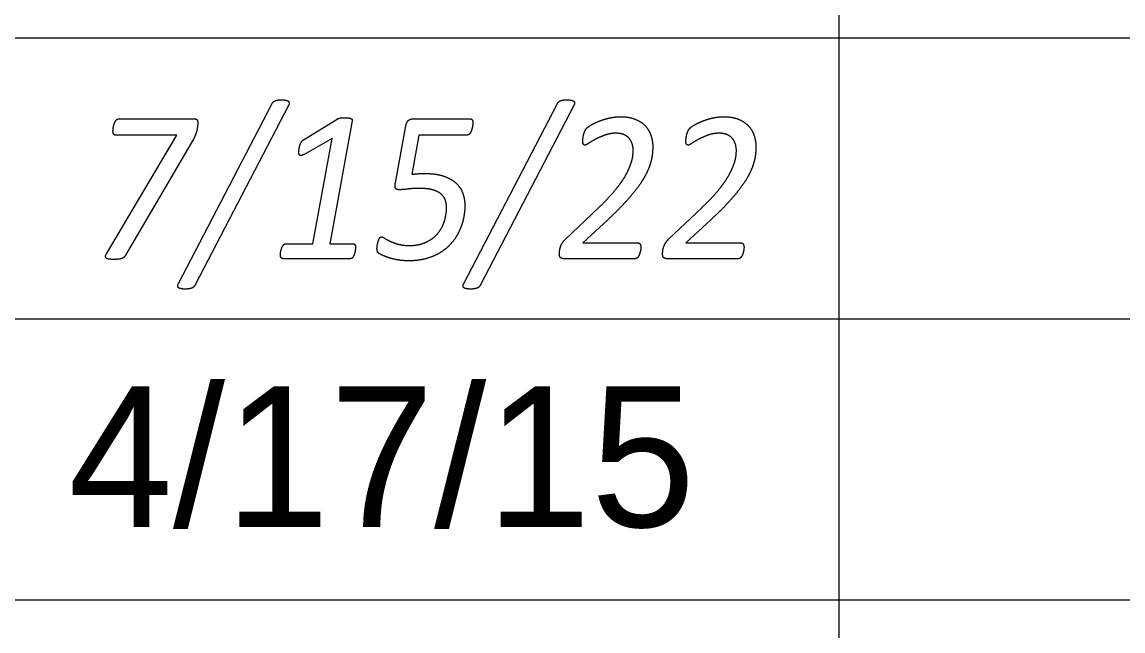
# Model space of a CAD drawing. Extents: x -14196 to 143, y -6096 to 28.
# Drawn here: x 92.093 to 93.072, y -5.856 to -5.315 of the extents above; entities that cross this region are included whole.
import ezdxf

# ---------------------------------------------------------------- set-up
doc = ezdxf.new("R2010")
doc.units = 0
doc.layers.add('RS_Raster1', color=7, linetype='Continuous')
doc.layers.add('SH_Text', color=7, linetype='Continuous')

msp = doc.modelspace()

# ---------------------------------------------------------------- linework, layer by layer
at = {"layer": 'RS_Raster1'}
for p, q in [((92.81953, -8.32886), (92.81953, -3.53711)), ((81.09453, -5.32886), (94.54453, -5.32886)), ((81.09453, -5.57886), (94.54453, -5.57886)), ((81.09453, -5.82886), (94.54453, -5.82886))]:
    msp.add_line(p, q, dxfattribs=at)
at = {"layer": 'SH_Text'}
for p, q in [((92.23186, -5.5473), (92.31479, -5.38783)), ((92.32969, -5.38898), (92.24665, -5.54845)), ((92.48572, -5.5473), (92.56865, -5.38783)), ((92.58355, -5.38898), (92.50051, -5.54845)), ((92.17866, -5.40089), (92.2454, -5.40089)), ((92.24902, -5.40445), (92.24902, -5.40445)), ((92.3431, -5.41942), (92.37285, -5.4011)), ((92.44049, -5.40089), (92.49123, -5.40089)), ((92.42475, -5.45784), (92.43411, -5.40714)), ((92.24504, -5.4189), (92.18479, -5.52204)), ((92.48658, -5.47794), (92.48658, -5.47794)), ((92.57602, -5.50804), (92.6055, -5.48)), ((92.6678, -5.50804), (92.69728, -5.48)), ((92.38929, -5.5155), (92.38929, -5.5155)), ((92.64316, -5.51517), (92.64316, -5.51517)), ((92.73494, -5.51517), (92.73494, -5.51517)), ((92.38469, -5.5253), (92.32482, -5.5253)), ((92.63811, -5.5253), (92.5748, -5.5253)), ((92.72989, -5.5253), (92.66658, -5.5253))]:
    msp.add_line(p, q, dxfattribs=at)
for points in [[(92.3864, -5.40264), (92.3664, -5.51204), (92.38708, -5.51204)], [(92.16772, -5.52099), (92.23045, -5.41544), (92.17594, -5.41544)], [(92.48857, -5.41533), (92.44578, -5.41533), (92.43942, -5.45025)], [(92.32732, -5.51204), (92.35119, -5.51204), (92.36843, -5.41826), (92.34361, -5.43246)], [(92.61364, -5.49068), (92.59146, -5.51122), (92.64041, -5.51122)], [(92.70542, -5.49068), (92.68324, -5.51122), (92.73219, -5.51122)]]:
    msp.add_lwpolyline(points, dxfattribs=at)
for points in [[(92.31479, -5.38783), (92.3154, -5.38658), (92.31615, -5.38586)], [(92.31615, -5.38586), (92.31691, -5.38514), (92.31792, -5.38471)], [(92.31792, -5.38471), (92.31894, -5.38427), (92.32035, -5.38413)], [(92.32035, -5.38413), (92.32176, -5.38399), (92.32362, -5.38399)], [(92.32362, -5.38399), (92.32594, -5.38399), (92.32746, -5.38432)], [(92.32746, -5.38432), (92.32897, -5.38466), (92.32964, -5.38524)], [(92.32964, -5.38524), (92.33031, -5.38581), (92.33031, -5.38677)], [(92.33031, -5.38677), (92.33031, -5.38774), (92.32969, -5.38898)], [(92.56865, -5.38783), (92.56927, -5.38658), (92.57002, -5.38586)], [(92.57002, -5.38586), (92.57077, -5.38514), (92.57179, -5.38471)], [(92.57179, -5.38471), (92.5728, -5.38427), (92.57421, -5.38413)], [(92.57421, -5.38413), (92.57563, -5.38399), (92.57748, -5.38399)], [(92.57748, -5.38399), (92.5798, -5.38399), (92.58132, -5.38432)], [(92.58132, -5.38432), (92.58284, -5.38466), (92.5835, -5.38524)], [(92.5835, -5.38524), (92.58417, -5.38581), (92.58417, -5.38677)], [(92.58417, -5.38677), (92.58417, -5.38774), (92.58355, -5.38898)], [(92.17399, -5.40788), (92.17425, -5.40667), (92.17465, -5.40542)], [(92.17465, -5.40542), (92.17505, -5.40417), (92.17562, -5.40315)], [(92.17562, -5.40315), (92.17619, -5.40214), (92.17694, -5.40151)], [(92.17694, -5.40151), (92.17769, -5.40089), (92.17866, -5.40089)], [(92.2454, -5.40089), (92.24778, -5.40089), (92.2484, -5.4019)], [(92.2484, -5.4019), (92.24902, -5.40291), (92.24902, -5.40445)], [(92.24902, -5.40445), (92.24902, -5.40561), (92.2488, -5.40729)], [(92.37285, -5.4011), (92.3733, -5.40081), (92.37387, -5.40062)], [(92.37387, -5.40062), (92.37445, -5.40043), (92.37525, -5.40024)], [(92.37525, -5.40024), (92.37605, -5.40004), (92.37716, -5.4)], [(92.37716, -5.4), (92.37827, -5.39995), (92.37977, -5.39995)], [(92.37977, -5.39995), (92.38198, -5.39995), (92.38335, -5.40014)], [(92.38335, -5.40014), (92.38472, -5.40033), (92.38547, -5.40067)], [(92.38547, -5.40067), (92.38622, -5.40101), (92.38635, -5.40154)], [(92.38635, -5.40154), (92.38648, -5.40207), (92.3864, -5.40264)], [(92.43411, -5.40714), (92.43464, -5.40397), (92.43628, -5.40243)], [(92.43628, -5.40243), (92.43792, -5.40089), (92.44049, -5.40089)], [(92.49123, -5.40089), (92.49247, -5.40089), (92.49309, -5.40175)], [(92.49309, -5.40175), (92.49371, -5.40262), (92.49371, -5.40445)], [(92.49358, -5.40618), (92.49344, -5.40724), (92.49318, -5.40849)], [(92.49371, -5.40445), (92.49371, -5.40512), (92.49358, -5.40618)], [(92.59497, -5.40922), (92.59594, -5.40816), (92.59882, -5.40643)], [(92.59882, -5.40643), (92.60169, -5.40469), (92.60576, -5.40306)], [(92.60576, -5.40306), (92.60984, -5.40142), (92.61479, -5.40021)], [(92.61479, -5.40021), (92.61974, -5.39901), (92.62505, -5.39901)], [(92.62505, -5.39901), (92.63355, -5.39901), (92.63913, -5.40161)], [(92.63913, -5.40161), (92.64471, -5.4042), (92.64794, -5.40815)], [(92.68675, -5.40922), (92.68773, -5.40816), (92.6906, -5.40643)], [(92.6906, -5.40643), (92.69348, -5.40469), (92.69755, -5.40306)], [(92.69755, -5.40306), (92.70162, -5.40142), (92.70657, -5.40021)], [(92.70657, -5.40021), (92.71153, -5.39901), (92.71684, -5.39901)], [(92.71684, -5.39901), (92.72534, -5.39901), (92.73092, -5.40161)], [(92.73092, -5.40161), (92.73649, -5.4042), (92.73972, -5.40815)], [(92.17355, -5.41188), (92.17355, -5.4113), (92.17364, -5.41019)], [(92.17412, -5.41448), (92.17355, -5.41351), (92.17355, -5.41188)], [(92.17364, -5.41019), (92.17372, -5.40908), (92.17399, -5.40788)], [(92.17594, -5.41544), (92.1747, -5.41544), (92.17412, -5.41448)], [(92.24699, -5.41491), (92.24619, -5.41698), (92.24504, -5.4189)], [(92.24818, -5.41091), (92.24778, -5.41283), (92.24699, -5.41491)], [(92.2488, -5.40729), (92.24858, -5.40898), (92.24818, -5.41091)], [(92.4903, -5.4147), (92.48955, -5.41533), (92.48857, -5.41533)], [(92.49159, -5.41311), (92.49105, -5.41407), (92.4903, -5.4147)], [(92.49252, -5.41095), (92.49212, -5.41215), (92.49159, -5.41311)], [(92.49318, -5.40849), (92.49291, -5.40974), (92.49252, -5.41095)], [(92.59183, -5.41683), (92.59196, -5.41577), (92.59227, -5.41471)], [(92.59227, -5.41471), (92.59258, -5.41365), (92.59298, -5.41269)], [(92.59298, -5.41269), (92.59338, -5.41173), (92.59386, -5.41081)], [(92.59386, -5.41081), (92.59435, -5.4099), (92.59497, -5.40922)], [(92.61142, -5.41531), (92.60682, -5.41695), (92.6031, -5.41891)], [(92.62106, -5.41368), (92.61602, -5.41368), (92.61142, -5.41531)], [(92.62871, -5.41522), (92.62568, -5.41368), (92.62106, -5.41368)], [(92.63338, -5.41905), (92.63173, -5.41675), (92.62871, -5.41522)], [(92.64794, -5.40815), (92.65117, -5.41209), (92.65246, -5.41671)], [(92.68362, -5.41683), (92.68375, -5.41577), (92.68406, -5.41471)], [(92.68406, -5.41471), (92.68437, -5.41365), (92.68476, -5.41269)], [(92.68476, -5.41269), (92.68516, -5.41173), (92.68565, -5.41081)], [(92.68565, -5.41081), (92.68613, -5.4099), (92.68675, -5.40922)], [(92.7032, -5.41531), (92.6986, -5.41695), (92.69489, -5.41891)], [(92.71285, -5.41368), (92.7078, -5.41368), (92.7032, -5.41531)], [(92.72049, -5.41522), (92.71747, -5.41368), (92.71285, -5.41368)], [(92.72516, -5.41905), (92.72352, -5.41675), (92.72049, -5.41522)], [(92.73972, -5.40815), (92.74296, -5.41209), (92.74424, -5.41671)], [(92.33909, -5.42781), (92.33931, -5.42623), (92.33979, -5.42465)], [(92.33979, -5.42465), (92.34028, -5.42306), (92.34107, -5.42162)], [(92.34107, -5.42162), (92.34187, -5.42018), (92.3431, -5.41942)], [(92.59143, -5.42049), (92.59143, -5.41972), (92.59157, -5.4188)], [(92.59196, -5.42328), (92.59143, -5.42232), (92.59143, -5.42049)], [(92.59157, -5.4188), (92.5917, -5.41789), (92.59183, -5.41683)], [(92.59337, -5.42425), (92.59249, -5.42425), (92.59196, -5.42328)], [(92.59687, -5.42256), (92.59434, -5.42425), (92.59337, -5.42425)], [(92.6031, -5.41891), (92.59939, -5.42088), (92.59687, -5.42256)], [(92.63569, -5.42399), (92.63502, -5.42135), (92.63338, -5.41905)], [(92.63635, -5.42892), (92.63635, -5.42662), (92.63569, -5.42399)], [(92.65246, -5.41671), (92.65374, -5.42133), (92.65374, -5.42546)], [(92.65374, -5.42546), (92.65374, -5.42941), (92.65321, -5.43354)], [(92.68322, -5.42049), (92.68322, -5.41972), (92.68335, -5.4188)], [(92.68375, -5.42328), (92.68322, -5.42232), (92.68322, -5.42049)], [(92.68335, -5.4188), (92.68348, -5.41789), (92.68362, -5.41683)], [(92.68516, -5.42425), (92.68427, -5.42425), (92.68375, -5.42328)], [(92.68865, -5.42256), (92.68613, -5.42425), (92.68516, -5.42425)], [(92.69489, -5.41891), (92.69117, -5.42088), (92.68865, -5.42256)], [(92.72747, -5.42399), (92.72681, -5.42135), (92.72516, -5.41905)], [(92.72814, -5.42892), (92.72814, -5.42662), (92.72747, -5.42399)], [(92.74424, -5.41671), (92.74552, -5.42133), (92.74552, -5.42546)], [(92.74552, -5.42546), (92.74552, -5.42941), (92.74499, -5.43354)], [(92.33887, -5.43045), (92.33887, -5.42939), (92.33909, -5.42781)], [(92.33909, -5.43237), (92.33887, -5.4316), (92.33887, -5.43045)], [(92.33988, -5.43342), (92.33931, -5.43313), (92.33909, -5.43237)], [(92.34132, -5.43347), (92.34045, -5.43371), (92.33988, -5.43342)], [(92.34361, -5.43246), (92.3422, -5.43323), (92.34132, -5.43347)], [(92.63449, -5.44027), (92.63565, -5.43681), (92.636, -5.43397)], [(92.636, -5.43397), (92.63635, -5.43114), (92.63635, -5.42892)], [(92.65321, -5.43354), (92.65268, -5.43768), (92.65113, -5.44225)], [(92.72628, -5.44027), (92.72743, -5.43681), (92.72778, -5.43397)], [(92.72778, -5.43397), (92.72814, -5.43114), (92.72814, -5.42892)], [(92.74499, -5.43354), (92.74446, -5.43768), (92.74291, -5.44225)], [(92.6313, -5.44792), (92.63334, -5.44374), (92.63449, -5.44027)], [(92.65113, -5.44225), (92.64958, -5.44682), (92.64679, -5.45191)], [(92.72308, -5.44792), (92.72512, -5.44374), (92.72628, -5.44027)], [(92.74291, -5.44225), (92.74136, -5.44682), (92.73857, -5.45191)], [(92.43942, -5.45025), (92.44252, -5.44986), (92.44513, -5.44967)], [(92.44513, -5.44967), (92.44774, -5.44948), (92.45102, -5.44948)], [(92.45102, -5.44948), (92.46075, -5.44948), (92.46752, -5.45174)], [(92.46752, -5.45174), (92.47429, -5.454), (92.47853, -5.45785)], [(92.62585, -5.45706), (92.62926, -5.4521), (92.6313, -5.44792)], [(92.64679, -5.45191), (92.644, -5.45701), (92.63953, -5.46293)], [(92.71763, -5.45706), (92.72105, -5.4521), (92.72308, -5.44792)], [(92.73857, -5.45191), (92.73579, -5.45701), (92.73131, -5.46293)], [(92.42492, -5.46266), (92.42413, -5.46141), (92.42475, -5.45784)], [(92.4281, -5.46392), (92.42572, -5.46392), (92.42492, -5.46266)], [(92.43593, -5.46333), (92.43155, -5.46392), (92.4281, -5.46392)], [(92.44668, -5.46274), (92.44031, -5.46274), (92.43593, -5.46333)], [(92.45799, -5.46404), (92.45349, -5.46274), (92.44668, -5.46274)], [(92.46529, -5.46765), (92.4625, -5.46534), (92.45799, -5.46404)], [(92.47853, -5.45785), (92.48278, -5.46169), (92.48468, -5.46693)], [(92.61742, -5.46773), (92.62243, -5.46201), (92.62585, -5.45706)], [(92.63953, -5.46293), (92.63506, -5.46884), (92.62873, -5.47572)], [(92.70921, -5.46773), (92.71422, -5.46201), (92.71763, -5.45706)], [(92.73131, -5.46293), (92.72684, -5.46884), (92.72052, -5.47572)], [(92.46917, -5.47304), (92.46807, -5.46996), (92.46529, -5.46765)], [(92.47028, -5.47948), (92.47028, -5.47612), (92.46917, -5.47304)], [(92.48468, -5.46693), (92.48658, -5.47217), (92.48658, -5.47794)], [(92.6055, -5.48), (92.61241, -5.47346), (92.61742, -5.46773)], [(92.69728, -5.48), (92.7042, -5.47346), (92.70921, -5.46773)], [(92.46825, -5.49243), (92.47028, -5.48632), (92.47028, -5.47948)], [(92.48658, -5.47794), (92.48658, -5.4841), (92.48521, -5.49016)], [(92.62873, -5.47572), (92.6224, -5.4826), (92.61364, -5.49068)], [(92.72052, -5.47572), (92.71419, -5.4826), (92.70542, -5.49068)], [(92.4621, -5.50321), (92.46621, -5.49854), (92.46825, -5.49243)], [(92.48521, -5.49016), (92.48384, -5.49622), (92.48114, -5.5017)], [(92.45175, -5.51072), (92.45799, -5.50788), (92.4621, -5.50321)], [(92.48114, -5.5017), (92.47844, -5.50718), (92.47429, -5.51184)], [(92.32356, -5.51617), (92.32396, -5.51502), (92.32449, -5.51415)], [(92.32449, -5.51415), (92.32502, -5.51329), (92.32572, -5.51266)], [(92.32572, -5.51266), (92.32643, -5.51204), (92.32732, -5.51204)], [(92.38708, -5.51204), (92.38832, -5.51204), (92.38881, -5.51295)], [(92.38881, -5.51295), (92.38929, -5.51387), (92.38929, -5.5155)], [(92.40849, -5.51512), (92.40858, -5.51411), (92.4088, -5.51291)], [(92.4088, -5.51291), (92.40902, -5.5117), (92.40933, -5.5105)], [(92.40933, -5.5105), (92.40963, -5.50929), (92.41007, -5.50823)], [(92.41007, -5.50823), (92.41051, -5.50717), (92.41108, -5.50649)], [(92.41108, -5.50649), (92.41165, -5.50582), (92.41244, -5.50582)], [(92.41244, -5.50582), (92.41333, -5.50582), (92.4151, -5.50703)], [(92.4151, -5.50703), (92.41687, -5.50824), (92.41983, -5.50964)], [(92.41983, -5.50964), (92.42279, -5.51105), (92.42708, -5.51231)], [(92.42708, -5.51231), (92.43137, -5.51356), (92.43729, -5.51356)], [(92.43729, -5.51356), (92.44552, -5.51356), (92.45175, -5.51072)], [(92.47429, -5.51184), (92.47013, -5.51651), (92.46455, -5.51992)], [(92.5715, -5.51537), (92.57203, -5.51354), (92.57309, -5.51166)], [(92.57309, -5.51166), (92.57416, -5.50978), (92.57602, -5.50804)], [(92.64041, -5.51122), (92.64192, -5.51122), (92.64254, -5.51242)], [(92.64254, -5.51242), (92.64316, -5.51363), (92.64316, -5.51517)], [(92.66328, -5.51537), (92.66382, -5.51354), (92.66488, -5.51166)], [(92.66488, -5.51166), (92.66594, -5.50978), (92.6678, -5.50804)], [(92.73219, -5.51122), (92.7337, -5.51122), (92.73432, -5.51242)], [(92.73432, -5.51242), (92.73494, -5.51363), (92.73494, -5.51517)], [(92.16736, -5.52464), (92.16665, -5.52397), (92.16683, -5.5231)], [(92.16683, -5.5231), (92.16701, -5.52224), (92.16772, -5.52099)], [(92.18324, -5.52401), (92.1824, -5.52473), (92.1812, -5.52517)], [(92.18479, -5.52204), (92.18408, -5.52329), (92.18324, -5.52401)], [(92.32245, -5.52175), (92.32245, -5.52127), (92.32259, -5.52035)], [(92.32311, -5.52434), (92.32245, -5.52338), (92.32245, -5.52175)], [(92.32259, -5.52035), (92.32272, -5.51944), (92.32294, -5.51838)], [(92.32294, -5.51838), (92.32316, -5.51732), (92.32356, -5.51617)], [(92.38735, -5.52333), (92.38682, -5.52425), (92.38615, -5.52477)], [(92.38823, -5.52136), (92.38788, -5.52242), (92.38735, -5.52333)], [(92.38881, -5.5192), (92.38859, -5.5203), (92.38823, -5.52136)], [(92.38916, -5.51708), (92.38903, -5.51809), (92.38881, -5.5192)], [(92.38929, -5.5155), (92.38929, -5.51608), (92.38916, -5.51708)], [(92.40841, -5.51672), (92.40841, -5.51614), (92.40849, -5.51512)], [(92.40897, -5.51927), (92.40841, -5.51826), (92.40841, -5.51672)], [(92.41075, -5.52096), (92.40954, -5.52028), (92.40897, -5.51927)], [(92.41567, -5.52326), (92.41288, -5.52211), (92.41075, -5.52096)], [(92.42173, -5.52527), (92.41845, -5.5244), (92.41567, -5.52326)], [(92.46455, -5.51992), (92.45898, -5.52333), (92.45194, -5.52526)], [(92.5707, -5.52125), (92.5707, -5.52029), (92.57084, -5.51875)], [(92.57092, -5.52294), (92.5707, -5.52222), (92.5707, -5.52125)], [(92.57084, -5.51875), (92.57097, -5.5172), (92.5715, -5.51537)], [(92.57159, -5.52419), (92.57115, -5.52366), (92.57092, -5.52294)], [(92.64099, -5.52328), (92.64041, -5.52414), (92.6397, -5.52472)], [(92.64196, -5.52125), (92.64156, -5.52241), (92.64099, -5.52328)], [(92.64263, -5.51898), (92.64236, -5.52009), (92.64196, -5.52125)], [(92.64303, -5.51681), (92.64289, -5.51787), (92.64263, -5.51898)], [(92.64316, -5.51517), (92.64316, -5.51575), (92.64303, -5.51681)], [(92.66249, -5.52125), (92.66249, -5.52029), (92.66262, -5.51875)], [(92.66271, -5.52294), (92.66249, -5.52222), (92.66249, -5.52125)], [(92.66262, -5.51875), (92.66275, -5.5172), (92.66328, -5.51537)], [(92.66338, -5.52419), (92.66293, -5.52366), (92.66271, -5.52294)], [(92.73277, -5.52328), (92.7322, -5.52414), (92.73149, -5.52472)], [(92.73375, -5.52125), (92.73335, -5.52241), (92.73277, -5.52328)], [(92.73441, -5.51898), (92.73415, -5.52009), (92.73375, -5.52125)], [(92.73481, -5.51681), (92.73468, -5.51787), (92.73441, -5.51898)], [(92.73494, -5.51517), (92.73494, -5.51575), (92.73481, -5.51681)], [(92.16975, -5.5256), (92.16807, -5.52531), (92.16736, -5.52464)], [(92.17442, -5.52589), (92.17142, -5.52589), (92.16975, -5.5256)], [(92.17837, -5.52574), (92.17673, -5.52589), (92.17442, -5.52589)], [(92.1812, -5.52517), (92.18, -5.5256), (92.17837, -5.52574)], [(92.32482, -5.5253), (92.32377, -5.5253), (92.32311, -5.52434)], [(92.38615, -5.52477), (92.38549, -5.5253), (92.38469, -5.5253)], [(92.42872, -5.52665), (92.425, -5.52613), (92.42173, -5.52527)], [(92.43633, -5.52718), (92.43243, -5.52718), (92.42872, -5.52665)], [(92.45194, -5.52526), (92.44491, -5.52718), (92.43633, -5.52718)], [(92.57284, -5.52501), (92.57204, -5.52472), (92.57159, -5.52419)], [(92.5748, -5.5253), (92.57364, -5.5253), (92.57284, -5.52501)], [(92.6397, -5.52472), (92.639, -5.5253), (92.63811, -5.5253)], [(92.66462, -5.52501), (92.66382, -5.52472), (92.66338, -5.52419)], [(92.66658, -5.5253), (92.66542, -5.5253), (92.66462, -5.52501)], [(92.73149, -5.52472), (92.73078, -5.5253), (92.72989, -5.5253)], [(92.23173, -5.551), (92.23106, -5.55037), (92.23111, -5.54946)], [(92.23111, -5.54946), (92.23115, -5.54855), (92.23186, -5.5473)], [(92.2339, -5.55196), (92.23239, -5.55162), (92.23173, -5.551)], [(92.23781, -5.5523), (92.23541, -5.5523), (92.2339, -5.55196)], [(92.24104, -5.5521), (92.23967, -5.5523), (92.23781, -5.5523)], [(92.24347, -5.55153), (92.24241, -5.55191), (92.24104, -5.5521)], [(92.24528, -5.55042), (92.24453, -5.55114), (92.24347, -5.55153)], [(92.24665, -5.54845), (92.24603, -5.5497), (92.24528, -5.55042)], [(92.48497, -5.54946), (92.48501, -5.54855), (92.48572, -5.5473)], [(92.48559, -5.551), (92.48492, -5.55037), (92.48497, -5.54946)], [(92.48776, -5.55196), (92.48625, -5.55162), (92.48559, -5.551)], [(92.49168, -5.5523), (92.48928, -5.5523), (92.48776, -5.55196)], [(92.4949, -5.5521), (92.49353, -5.5523), (92.49168, -5.5523)], [(92.49733, -5.55153), (92.49627, -5.55191), (92.4949, -5.5521)], [(92.49914, -5.55042), (92.49839, -5.55114), (92.49733, -5.55153)], [(92.50051, -5.54845), (92.4999, -5.5497), (92.49914, -5.55042)]]:
    msp.add_open_spline(points, degree=2, dxfattribs=at)

# ---------------------------------------------------------------- texts
msp.add_text('4/17/15', height=0.125, dxfattribs=at).set_placement((92.1339, -5.76386))

doc.saveas('drawing.dxf')
